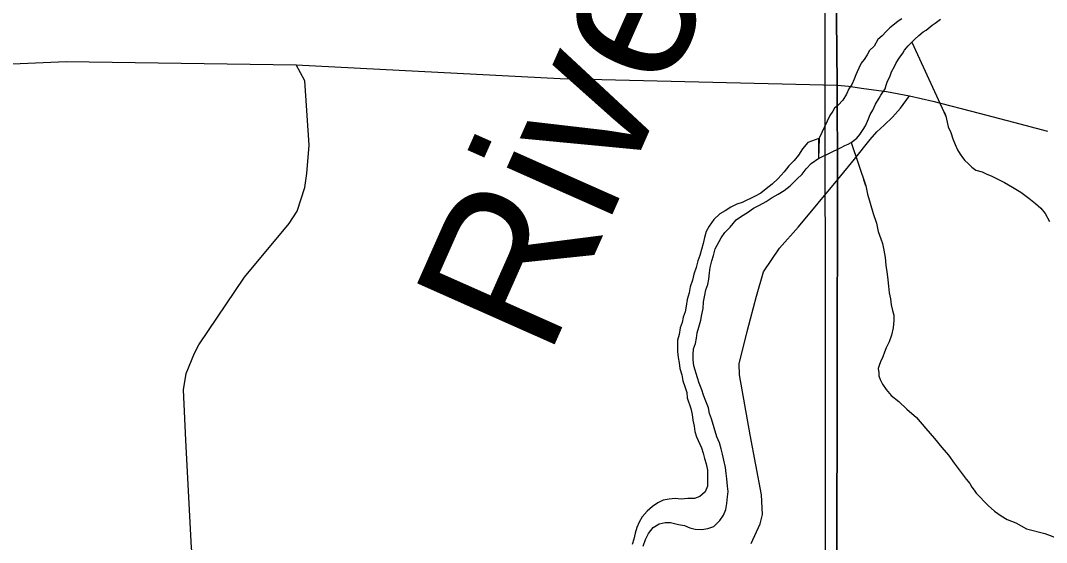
# Model space of a CAD drawing. Extents: x 103424 to 286016, y 38711 to 110967.
# Drawn here: x 116987 to 120420, y 104789 to 106536 of the extents above; entities that cross this region are included whole.
import ezdxf

# ---------------------------------------------------------------- set-up
doc = ezdxf.new("R2010")
doc.units = 0
for name, color, linetype in [('GM_X_City_Street', 7, 'Continuous'), ('GM_X_Corporation', 7, 'Continuous'), ('GM_X_County_Road', 7, 'Continuous'), ('GM_X_Minor_River', 7, 'Continuous'), ('GM_X_Minor_River_Text', 7, 'Continuous'), ('GM_X_Township_Road', 7, 'Continuous')]:
    doc.layers.add(name, color=color, linetype=linetype)

msp = doc.modelspace()

# ---------------------------------------------------------------- linework, layer by layer
at = {"layer": 'GM_X_City_Street'}
for points in [[(117622.3, 103840.1), (117638.1, 103942.9), (117646.9, 104118.6), (117607.9, 104425.9), (117559, 104771.5), (117540.4, 105131.2), (117532.1, 105299.9), (117541.2, 105354.6), (117568.6, 105422.9), (117584.1, 105450.1), (117736.4, 105677.5), (117886.1, 105856.5), (117913.1, 105897.8), (117938.2, 105976.8), (117945.4, 106023.5), (117952.5, 106118.7), (117938.2, 106334.2), (117909.5, 106388)], [(119432.1, 104785.6), (119461.9, 104851.5), (119469.6, 104882.9), (119466, 104948.3), (119428.6, 105149.2), (119393.4, 105350.5), (119391.9, 105386.6), (119418.4, 105495.6), (119429.5, 105537.5), (119450.1, 105613.9), (119472.9, 105694.3), (119526.6, 105774.4), (119589.8, 105845.6), (119721.9, 106003.3)]]:
    msp.add_lwpolyline(points, dxfattribs=at)
at = {"layer": 'GM_X_Corporation'}
for points in [[(119699, 110967.2), (103423.7, 110967.2), (103423.7, 96534.8), (105081.7, 96574.5), (115542.1, 96665), (117026.4, 96688.2), (119663.9, 96690), (119706.4, 99064.2), (119709.7, 99445.7), (119720.8, 106006.3), (119719.8, 106322.8), (119716.9, 106542.5)], [(103423.7, 96534.8), (103423.7, 38711.2), (175679.7, 38711.2), (175679.7, 110967.2), (119699, 110967.2), (119716.9, 106542.5), (119719.8, 106322.8), (119720.8, 106006.3), (119709.7, 99445.7), (119706.4, 99064.2), (119663.9, 96690), (117026.4, 96688.2), (115542.1, 96665), (105081.7, 96574.5)], [(119675.5, 110967.2), (103423.7, 110967.2), (103423.7, 96476), (115542.1, 96665), (117026.4, 96688.2), (119663.9, 96690), (119681.7, 104183.1)], [(119699, 110967.2), (103423.7, 110967.2), (103423.7, 96534.8), (105081.7, 96574.5), (115542.1, 96665), (117026.4, 96688.2), (119663.9, 96690), (119706.4, 99064.2), (119709.7, 99445.7), (119720.8, 106006.3), (119719.8, 106322.8), (119716.9, 106542.5)]]:
    msp.add_lwpolyline(points, close=True, dxfattribs=at)
msp.add_lwpolyline([(148354.5, 110967.2), (119699, 110967.2), (119716.9, 106542.5), (119719.8, 106322.8), (119720.8, 106006.3), (119709.7, 99445.7), (119706.4, 99064.2), (119663.9, 96690), (127752.9, 96778.3), (127904.6, 96781), (127960.9, 96782.1), (128017.2, 96783.1), (128144.7, 96785.8), (131350.5, 96844.5), (131500.4, 96848.9), (132289.6, 96863.9), (132581, 96869.6), (132838, 96874.6), (133225.9, 96882.3), (133496.3, 96888.5), (133864.7, 96896.9), (134160.1, 96903.7)], dxfattribs=at)
at = {"layer": 'GM_X_County_Road'}
for points in [[(116320.7, 106518.6), (116399.3, 106446.1), (116455.3, 106415.9), (116502.5, 106406), (116620.7, 106384.8), (116681.7, 106383.6), (116780, 106383.6), (117139.5, 106398.5), (117909.5, 106388), (118792.7, 106341.4), (119720.9, 106319.8)], [(119720.9, 106319.8), (119757.2, 106315.9), (119809, 106308.9), (119884.4, 106297.9), (119961.5, 106284.2), (120040, 106266.2), (120194.9, 106225.7), (120309.2, 106195.9), (120423.4, 106166)]]:
    msp.add_lwpolyline(points, dxfattribs=at)
at = {"layer": 'GM_X_Minor_River'}
for p, q in [((119659.2, 106141.7), (119657, 106074.5)), ((119658.3, 106075.5), (119658.6, 106141.5))]:
    msp.add_line(p, q, dxfattribs=at)
for points in [[(119657, 106074.5), (119732.8, 106111.4), (119744.9, 106117.6), (119757, 106121.8), (119767, 106127.9), (119785, 106142.2), (119795, 106154.5), (119806.9, 106170.7), (119814.8, 106182.9), (119824.6, 106207.3), (119830.5, 106221.5), (119838.5, 106235.7), (119848.3, 106256), (119860.2, 106276.3), (119866.1, 106286.5), (119880, 106306.8), (119883.9, 106319), (119887.8, 106333.1), (119895.7, 106347.4), (119901.6, 106363.6), (119911.5, 106381.9), (119917.4, 106394), (119927.3, 106410.3), (119939.2, 106426.6), (119945.2, 106436.7), (119957.1, 106451), (119969.1, 106463.2), (119979.1, 106473.4), (119993.1, 106485.7), (120007.1, 106497.9), (120017.1, 106504.1), (120037.1, 106520.4), (120047.1, 106526.6), (120065.2, 106540.9)], [(119935.9, 106541.7), (119923.9, 106533.5), (119911.9, 106523.2), (119895.8, 106511), (119883.9, 106498.7), (119869.9, 106484.4), (119855.9, 106472.2), (119844, 106449.9), (119828, 106435.6), (119820.1, 106421.3), (119810.2, 106405.1), (119800.3, 106392.9), (119792.4, 106376.6), (119786.5, 106364.4), (119782.5, 106354.3), (119776.6, 106340.1), (119768.8, 106321.9), (119758.9, 106307.6), (119751, 106289.4), (119739.1, 106269), (119723.1, 106252.7), (119711.1, 106242.5), (119705.2, 106232.4), (119695.2, 106218.1), (119659.2, 106141.7)], [(119969.1, 106463.2), (120083.1, 106215.9), (120078.9, 106228), (120083.1, 106215.9), (120087.4, 106195.7), (120091.6, 106179.6), (120099.9, 106161.5), (120106.2, 106139.4), (120114.5, 106121.3), (120122.8, 106103.2), (120131, 106089.1), (120139.2, 106077.1), (120147.4, 106067.1), (120157.6, 106057.1), (120169.9, 106045.1), (120184.1, 106035.1), (120204.4, 106029.3), (120218.6, 106023.3), (120236.9, 106015.4), (120257.2, 106005.5), (120279.6, 105993.6), (120306, 105977.7), (120334.5, 105961.9), (120361, 105941.9), (120383.4, 105924), (120401.7, 105908), (120416.1, 105890), (120430.5, 105863.8)], [(119658.6, 106141.5), (119621.8, 106128.2), (119603.8, 106105.9), (119589.8, 106085.7), (119575.9, 106067.5), (119557.9, 106049.2), (119541.9, 106029), (119521.9, 106006.7), (119501.9, 105988.4), (119481.8, 105972.2), (119463.8, 105958), (119445.7, 105947.8), (119401.6, 105927.4), (119383.5, 105921.3), (119363.5, 105911.1), (119345.4, 105898.9), (119327.4, 105888.7), (119307.3, 105870.5), (119291.4, 105848.2), (119281.4, 105830), (119275.5, 105809.8), (119271.6, 105789.7), (119259.8, 105749.3), (119253.8, 105731.1), (119247.9, 105708.9), (119240, 105686.7), (119236.1, 105666.5), (119228.2, 105644.3), (119224.2, 105624.1), (119218.3, 105601.9), (119214.4, 105579.7), (119210.5, 105561.5), (119204.6, 105543.4), (119200.7, 105525.2), (119194.7, 105507), (119190.8, 105484.8), (119184.9, 105466.6), (119185.1, 105428.3), (119187.2, 105408.2), (119191.4, 105390.1), (119193.5, 105371.9), (119199.6, 105349.8), (119203.8, 105329.7), (119209.9, 105311.6), (119216.1, 105291.4), (119218.2, 105273.3), (119230.5, 105237.1), (119234.6, 105216.9), (119236.7, 105198.8), (119240.9, 105178.7), (119243, 105160.5), (119249.1, 105142.4), (119265.4, 105106.2), (119271.6, 105088.1), (119275.7, 105070), (119281.8, 105051.9), (119286, 105031.7), (119286.3, 104977.3), (119278.3, 104959.1), (119260.3, 104942.9), (119242.2, 104936.8), (119220.1, 104936.6), (119198, 104934.5), (119177.8, 104936.4), (119157.7, 104934.3), (119137.6, 104930.2), (119119.6, 104922), (119101.5, 104909.8), (119083.5, 104893.6), (119067.5, 104875.3), (119057.6, 104857.2), (119049.6, 104839), (119043.7, 104820.8), (119039.8, 104800.6), (119033.9, 104782.4)], [(119767, 106127.9), (119815.1, 105983), (119808.8, 106003.1), (119815.1, 105983), (119821.5, 105954.8), (119830, 105924.6), (119840.4, 105890.3), (119850.9, 105858.1), (119857.3, 105829.9), (119865.7, 105805.7), (119871.9, 105789.6), (119876.2, 105767.5), (119880.5, 105743.3), (119882.9, 105717), (119887.2, 105686.8), (119889.5, 105668.6), (119891.8, 105646.4), (119894, 105624.2), (119898.3, 105604.1), (119900.6, 105583.9), (119904.8, 105565.8), (119909, 105549.6), (119909.3, 105531.5), (119907.5, 105507.2), (119901.7, 105482.9), (119893.9, 105460.6), (119884.1, 105440.3), (119878.2, 105426.1), (119872.3, 105409.9), (119864.4, 105393.7), (119860.5, 105381.5), (119856.6, 105371.4), (119858.8, 105357.3), (119858.9, 105347.2), (119863.1, 105335.1), (119871.3, 105319), (119883.7, 105300.9), (119900, 105280.9), (119926.5, 105261), (119953.1, 105235), (119985.7, 105207), (120016.4, 105171), (120045.1, 105136.9), (120069.7, 105106.9), (120092.2, 105080.8), (120110.7, 105054.7), (120141.5, 105014.7), (120151.7, 105000.6), (120164, 104986.6), (120170.2, 104974.5), (120178.4, 104964.5), (120184.6, 104954.5), (120225.5, 104912.5), (120245.9, 104894.5), (120268.3, 104878.6), (120288.6, 104866.6), (120317, 104854.8), (120353.6, 104835), (120414.4, 104819.4), (120465.1, 104799.7)], [(119070.1, 104776.6), (119078, 104798.8), (119088, 104819), (119104, 104839.3), (119124, 104851.5), (119144.1, 104855.6), (119162.2, 104855.7), (119188.4, 104849.8), (119208.5, 104845.9), (119226.7, 104837.9), (119244.8, 104834), (119267, 104832.1), (119287.1, 104836.2), (119307.2, 104842.4), (119327.2, 104862.6), (119339.1, 104880.8), (119347.1, 104899), (119351, 104919.2), (119352.9, 104941.4), (119354.8, 104959.5), (119352.7, 104977.7), (119350.5, 105001.9), (119348.4, 105020), (119346.3, 105040.1), (119340.1, 105064.3), (119336, 105084.4), (119331.8, 105102.5), (119325.7, 105122.7), (119317.5, 105142.8), (119299.1, 105203.2), (119292.9, 105221.3), (119288.8, 105239.4), (119280.6, 105261.5), (119272.5, 105281.6), (119266.3, 105299.8), (119258.2, 105321.9), (119252, 105340), (119239.7, 105380.3), (119237.6, 105400.4), (119237.5, 105418.5), (119239.4, 105436.7), (119245.3, 105454.9), (119249.3, 105473), (119251.2, 105491.2), (119257.1, 105509.4), (119263, 105533.6), (119266.9, 105551.8), (119270.8, 105571.9), (119272.7, 105594.1), (119276.6, 105616.3), (119280.5, 105634.5), (119286.5, 105652.6), (119290.4, 105670.8), (119292.3, 105691), (119294.2, 105709.1), (119300.1, 105731.3), (119306, 105749.5), (119311.9, 105771.7), (119331.9, 105808.1), (119343.8, 105826.3), (119361.8, 105844.6), (119381.8, 105868.9), (119399.8, 105881), (119419.9, 105893.3), (119439.9, 105907.5), (119460, 105917.7), (119482.1, 105929.9), (119502.1, 105944.1), (119522.2, 105954.3), (119542.2, 105966.5), (119562.3, 105982.7), (119584.3, 106005), (119602.3, 106021.2), (119616.3, 106039.4), (119632.2, 106057.7), (119658.3, 106075.5)]]:
    msp.add_lwpolyline(points, dxfattribs=at)
at = {"layer": 'GM_X_Township_Road'}
msp.add_lwpolyline([(119721.9, 106003.3), (119777.8, 106071.8), (119830.4, 106138), (119852.8, 106163.2), (119876.6, 106186), (119904.3, 106212.5), (119931.7, 106242.1), (119961.5, 106284.2)], dxfattribs=at)

# ---------------------------------------------------------------- texts
at = {"layer": 'GM_X_Minor_River_Text'}
msp.add_text('River', height=503.41, rotation=66.0668, dxfattribs=at).set_placement((118752, 105401.6))

doc.saveas('drawing.dxf')
